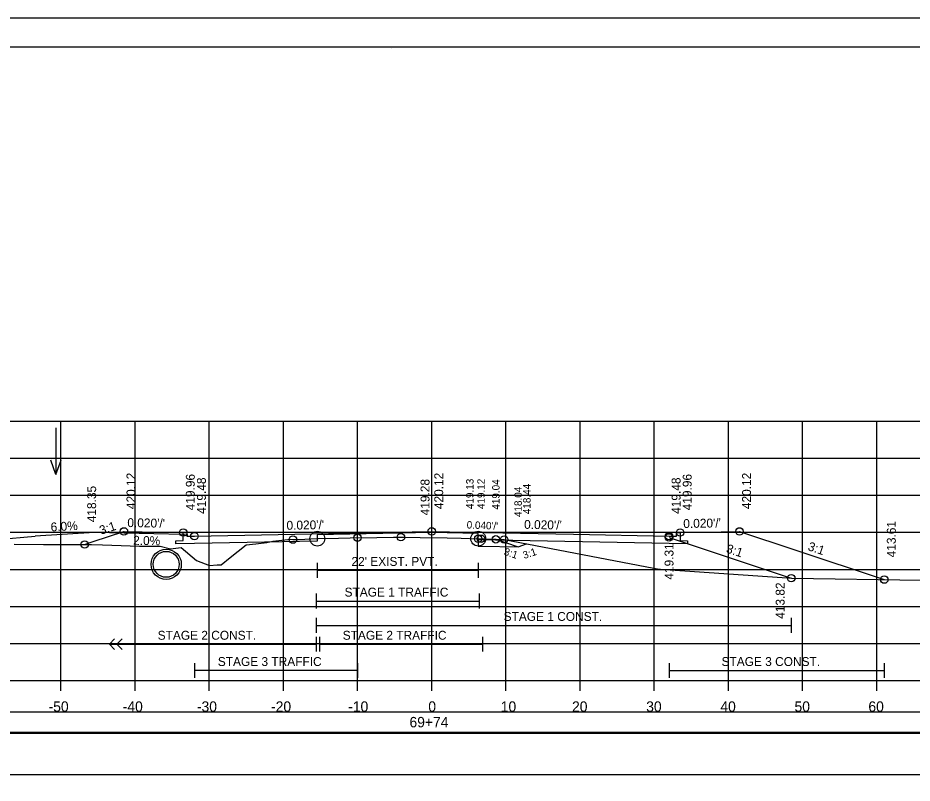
# Model space of a CAD drawing. Extents: x 1371057 to 1372761, y 380005 to 390517.
# Drawn here: x 1371505.1 to 1371625.6, y 386088.7 to 386191.9 of the extents above; entities that cross this region are included whole.
import ezdxf

# ---------------------------------------------------------------- set-up
doc = ezdxf.new("R2010")
doc.units = 0
for name, color, linetype in [('R_Alt Surface', 7, 'Continuous'), ('R_Axis', 7, 'Continuous'), ('R_Axis Annot', 7, 'Continuous'), ('R_Border', 7, 'Continuous'), ('R_Detour', 7, 'Continuous'), ('R_Draft', 7, 'Continuous'), ('R_Drive', 7, 'Continuous'), ('R_Exist Surface', 7, 'Continuous'), ('R_Fin Surface', 7, 'Continuous'), ('R_Fin Surface Annot', 7, 'Continuous'), ('R_Grid', 7, 'Continuous'), ('R_No Plot', 7, 'Continuous'), ('R_Striping', 7, 'Continuous'), ('R_Water', 7, 'Continuous'), ('R_Water Annot', 7, 'Continuous'), ('R_Xsect Elev', 7, 'Continuous'), ('R_Xsect Slope', 7, 'Continuous')]:
    doc.layers.add(name, color=color, linetype=linetype)

msp = doc.modelspace()

# ---------------------------------------------------------------- linework, layer by layer
at = {"layer": 'R_Alt Surface'}
for points in [[(1371594.37, 386122.48), (1371594.37, 386121.4), (1371595.37, 386121.38), (1371595.37, 386120.95), (1371592.87, 386121), (1371567.14, 386121.52), (1371567.14, 386122.35), (1371560.87, 386122.47), (1371545.44, 386122.16), (1371545.44, 386121.33), (1371528.87, 386121), (1371526.37, 386120.95), (1371526.37, 386121.38), (1371527.37, 386121.4), (1371527.37, 386122.48)], [(1371594.37, 386122.48), (1371594.37, 386121.4), (1371595.37, 386121.38), (1371595.37, 386120.95), (1371592.87, 386121), (1371567.14, 386121.52), (1371567.14, 386122.35), (1371560.87, 386122.47), (1371545.44, 386122.16), (1371545.44, 386121.33), (1371528.87, 386121), (1371526.37, 386120.95), (1371526.37, 386121.38), (1371527.37, 386121.4), (1371527.37, 386122.48)], [(1371545.44, 386118.39), (1371545.44, 386116.39)], [(1371567.14, 386118.39), (1371567.14, 386116.39)], [(1371545.44, 386117.39), (1371567.14, 386117.39)]]:
    msp.add_lwpolyline(points, dxfattribs=at)
at = {"layer": 'R_Axis'}
for p, q in [((1371410.87, 386102.52), (1371710.87, 386102.52)), ((1371510.87, 386101.12), (1371510.87, 386102.52)), ((1371520.87, 386101.12), (1371520.87, 386102.52)), ((1371530.87, 386101.12), (1371530.87, 386102.52)), ((1371540.87, 386101.12), (1371540.87, 386102.52)), ((1371550.87, 386101.12), (1371550.87, 386102.52)), ((1371560.87, 386101.12), (1371560.87, 386102.52)), ((1371570.87, 386101.12), (1371570.87, 386102.52)), ((1371580.87, 386101.12), (1371580.87, 386102.52)), ((1371590.87, 386101.12), (1371590.87, 386102.52)), ((1371600.87, 386101.12), (1371600.87, 386102.52)), ((1371610.87, 386101.12), (1371610.87, 386102.52)), ((1371620.87, 386101.12), (1371620.87, 386102.52))]:
    msp.add_line(p, q, dxfattribs=at)
at = {"layer": 'R_Border'}
for p, q in [((1371402.87, 386187.98), (1371719.05, 386187.98)), ((1371555.39, 386187.72), (1371555.39, 386187.72)), ((1371555.39, 386187.72), (1371555.39, 386187.72))]:
    msp.add_line(p, q, dxfattribs=at)
at = {"layer": 'R_Detour'}
for points in [[(1371567.14, 386121.65), (1371567.5, 386121.65), (1371567.52, 386121.65), (1371567.6, 386121.64), (1371569.52, 386121.57), (1371572.38, 386120.61), (1371572.52, 386120.57), (1371573.64, 386120.94), (1371573.7, 386120.96)], [(1371567.14, 386121.65), (1371567.14, 386120.65), (1371567.52, 386120.65), (1371572.52, 386120.57)]]:
    msp.add_lwpolyline(points, dxfattribs=at)
msp.add_lwpolyline([(1371407.72, 386095.57), (1371714.03, 386095.57), (1371714.03, 386098.28), (1371407.72, 386098.28)], close=True, dxfattribs=at)
at = {"layer": 'R_Draft'}
msp.add_lwpolyline([(1371407.64, 386089.87), (1371713.95, 386089.87), (1371713.95, 386095.4), (1371407.64, 386095.4)], close=True, dxfattribs=at)
at = {"layer": 'R_Drive'}
for p, q in [((1371494.87, 386120.93), (1371507.39, 386121.99)), ((1371515.38, 386122.47), (1371507.39, 386121.99)), ((1371527.38, 386122.23), (1371515.38, 386122.47)), ((1371527.88, 386121.98), (1371527.38, 386122.23))]:
    msp.add_line(p, q, dxfattribs=at)
at = {"layer": 'R_Exist Surface'}
msp.add_lwpolyline([(1371504.59, 386120.9), (1371508.54, 386120.88), (1371515.01, 386120.87), (1371516.47, 386120.82), (1371517.72, 386120.77), (1371521.49, 386120.64), (1371524.24, 386120.65), (1371525.66, 386120.27), (1371527.1, 386120.46), (1371529.17, 386118.72), (1371530.91, 386118.02), (1371531.95, 386118.12), (1371532.46, 386118.13), (1371533.7, 386119.12), (1371535.83, 386120.82), (1371537.15, 386120.97), (1371538.66, 386121.12), (1371539.45, 386121.34), (1371541.88, 386121.58), (1371542.16, 386121.53), (1371542.9, 386121.56), (1371545.44, 386121.66), (1371545.57, 386121.67), (1371548.32, 386121.73), (1371549.88, 386121.77), (1371553.49, 386121.82), (1371555.7, 386121.85), (1371556.21, 386121.85), (1371556.21, 386121.85), (1371556.21, 386121.85), (1371556.28, 386121.85), (1371557.18, 386121.85), (1371559.31, 386121.82), (1371562.96, 386121.77), (1371564.83, 386121.72), (1371567.14, 386121.65), (1371568.16, 386121.62), (1371570.65, 386121.54), (1371590.81, 386117.68), (1371591.3, 386117.59), (1371591.74, 386117.56), (1371609.43, 386116.34), (1371626.89, 386116.05)], dxfattribs=at)
at = {"layer": 'R_Fin Surface'}
msp.add_lwpolyline([(1371514.07, 386120.87), (1371515.24, 386121.26), (1371519.37, 386122.64), (1371519.38, 386122.64), (1371524.25, 386122.54), (1371524.37, 386122.54), (1371524.77, 386122.53), (1371527.37, 386122.48), (1371527.87, 386122.48), (1371527.88, 386121.98), (1371528.14, 386121.99), (1371528.87, 386122), (1371528.88, 386122), (1371558.22, 386122.59), (1371560.87, 386122.64), (1371560.87, 386122.64), (1371579.97, 386122.26), (1371592.87, 386122), (1371593.87, 386121.98), (1371593.87, 386122.48), (1371593.91, 386122.48), (1371594.37, 386122.48), (1371597.37, 386122.54), (1371602.37, 386122.64), (1371609.82, 386120.16), (1371621.89, 386116.14)], dxfattribs=at)
at = {"layer": 'R_Grid'}
for p, q in [((1371410.87, 386137.52), (1371710.87, 386137.52)), ((1371510.87, 386102.52), (1371510.87, 386137.52)), ((1371520.87, 386102.52), (1371520.87, 386137.52)), ((1371530.87, 386102.52), (1371530.87, 386137.52)), ((1371540.87, 386102.52), (1371540.87, 386137.52)), ((1371550.87, 386102.52), (1371550.87, 386137.52)), ((1371560.87, 386102.52), (1371560.87, 386137.52)), ((1371570.87, 386102.52), (1371570.87, 386137.52)), ((1371580.87, 386102.52), (1371580.87, 386137.52)), ((1371590.87, 386102.52), (1371590.87, 386137.52)), ((1371600.87, 386102.52), (1371600.87, 386137.52)), ((1371610.87, 386102.52), (1371610.87, 386137.52)), ((1371620.87, 386102.52), (1371620.87, 386137.52)), ((1371410.87, 386132.52), (1371710.87, 386132.52)), ((1371410.87, 386127.52), (1371710.87, 386127.52)), ((1371410.87, 386122.52), (1371710.87, 386122.52)), ((1371410.87, 386117.52), (1371710.87, 386117.52)), ((1371410.87, 386112.52), (1371710.87, 386112.52)), ((1371410.87, 386107.52), (1371710.87, 386107.52)), ((1371410.87, 386102.52), (1371710.87, 386102.52))]:
    msp.add_line(p, q, dxfattribs=at)
at = {"layer": 'R_No Plot'}
msp.add_line((1371390.47, 386191.88), (1371723.8, 386191.88), dxfattribs=at)
for points in [[(1371390.46, 386191.88), (1371723.8, 386191.88), (1371723.8, 385978.54), (1371390.46, 385978.54)], [(1371636.79, 386187.98), (1371656.41, 386187.98), (1371656.41, 386178.1), (1371672.52, 386178.1), (1371695.72, 386178.1), (1371695.84, 386149.95), (1371719.05, 386149.95), (1371719.05, 385982.52), (1371402.87, 385982.52), (1371402.87, 386187.98)]]:
    msp.add_lwpolyline(points, close=True, dxfattribs=at)
msp.add_lwpolyline([(1371592.87, 386121.83), (1371609.35, 386116.34)], dxfattribs=at)
for centre, radius in [((1371519.37, 386122.64), 0.5), ((1371527.37, 386122.48), 0.5), ((1371545.44, 386121.66), 1), ((1371560.87, 386122.64), 0.5), ((1371567.14, 386121.65), 1), ((1371594.37, 386122.48), 0.5), ((1371602.37, 386122.64), 0.5), ((1371514.07, 386120.87), 0.5), ((1371528.87, 386122), 0.5), ((1371542.16, 386121.53), 0.5), ((1371550.87, 386121.79), 0.5), ((1371556.72, 386121.85), 0.5), ((1371567.14, 386121.65), 0.5), ((1371567.52, 386121.65), 0.5), ((1371569.52, 386121.57), 0.5), ((1371570.65, 386121.54), 0.5), ((1371592.87, 386122), 0.5), ((1371592.87, 386121.83), 0.5), ((1371525.07, 386118.2), 2.04), ((1371609.35, 386116.34), 0.5), ((1371621.89, 386116.14), 0.5)]:
    msp.add_circle(centre, radius, dxfattribs=at)
at = {"layer": 'R_Striping'}
for p, q in [((1371545.29, 386114.25), (1371545.29, 386112.25)), ((1371567.29, 386114.25), (1371567.29, 386112.25)), ((1371545.29, 386113.25), (1371567.29, 386113.25)), ((1371545.29, 386110.97), (1371545.29, 386108.97)), ((1371609.35, 386110.97), (1371609.35, 386108.97)), ((1371545.29, 386109.97), (1371609.35, 386109.97)), ((1371517.41, 386107.43), (1371518.12, 386108.14)), ((1371518.41, 386107.43), (1371519.12, 386108.14)), ((1371545.29, 386108.43), (1371545.29, 386106.43)), ((1371545.72, 386108.43), (1371545.72, 386106.43)), ((1371567.72, 386108.43), (1371567.72, 386106.43)), ((1371517.41, 386107.43), (1371545.29, 386107.43)), ((1371518.12, 386106.72), (1371517.41, 386107.43)), ((1371519.12, 386106.72), (1371518.41, 386107.43)), ((1371545.72, 386107.43), (1371567.72, 386107.43)), ((1371528.87, 386104.89), (1371528.87, 386102.89)), ((1371550.87, 386104.89), (1371550.87, 386102.89)), ((1371592.87, 386104.89), (1371592.87, 386102.89)), ((1371621.89, 386104.89), (1371621.89, 386102.89)), ((1371550.87, 386103.89), (1371528.87, 386103.89)), ((1371592.87, 386103.89), (1371621.89, 386103.89))]:
    msp.add_line(p, q, dxfattribs=at)
at = {"layer": 'R_Water'}
msp.add_circle((1371525.07, 386118.2), 1.75, dxfattribs=at)
at = {"layer": 'R_Water Annot'}
for p, q in [((1371510.21, 386136.59), (1371510.21, 386130.3)), ((1371510.21, 386130.3), (1371509.51, 386132.23)), ((1371510.21, 386130.3), (1371510.91, 386132.23))]:
    msp.add_line(p, q, dxfattribs=at)
at = {"layer": 'R_Xsect Elev'}
msp.add_line((1371560.87, 386121.8), (1371560.87, 386131.8), dxfattribs=at)

# ---------------------------------------------------------------- texts
at = {"layer": 'R_Axis Annot'}
for s, p in [('-50', (1371509.21, 386098.32)), ('-40', (1371519.21, 386098.32)), ('-30', (1371529.21, 386098.32)), ('-20', (1371539.21, 386098.32)), ('-10', (1371549.61, 386098.32)), ('0', (1371560.41, 386098.32)), ('10', (1371570.18, 386098.32)), ('20', (1371579.79, 386098.32)), ('30', (1371589.79, 386098.32)), ('40', (1371599.79, 386098.32)), ('50', (1371609.79, 386098.32)), ('60', (1371619.75, 386098.32)), ('69+74', (1371557.87, 386096.22))]:
    msp.add_text(s, height=1.4, dxfattribs=at).set_placement(p)
at = {"layer": 'R_Fin Surface Annot'}
for s, rotation, p in [('419.13', 90, (1371566.51, 386125.65)), ('419.12', 90, (1371568.02, 386125.65)), ('419.04', 90, (1371570.02, 386125.57)), ('418.04', 90, (1371573.02, 386124.57)), ('418.44', 90, (1371574.2, 386124.96)), ("0.040'/'", 357.7089, (1371565.57, 386123.04)), ('3:1', 341.5667, (1371570.52, 386119.51)), ('3:1', 18.4323, (1371573.34, 386118.91))]:
    msp.add_text(s, height=1, rotation=rotation, dxfattribs=at).set_placement(p)
at = {"layer": 'R_No Plot'}
for s, rotation, p in [('419.31', 90, (1371593.47, 386116.13)), ('3:1', 341.5668, (1371600.48, 386119.83)), ('413.82', 90, (1371608.45, 386110.85))]:
    msp.add_text(s, height=1.2, rotation=rotation, dxfattribs=at).set_placement(p)
at = {"layer": 'R_Striping'}
for s, p in [('STAGE 1 TRAFFIC', (1371549.12, 386113.85)), ('STAGE 1 CONST.', (1371570.57, 386110.57)), ('STAGE 2 CONST.', (1371523.92, 386108.03)), ('STAGE 2 TRAFFIC', (1371548.87, 386108.03)), ('STAGE 3 TRAFFIC', (1371532.03, 386104.49)), ('STAGE 3 CONST.', (1371599.95, 386104.49))]:
    msp.add_text(s, height=1.2, dxfattribs=at).set_placement(p)
at = {"layer": 'R_Water'}
msp.add_text("22' EXIST. PVT.", height=1.2, dxfattribs=at).set_placement((1371550.05, 386117.99))
at = {"layer": 'R_Xsect Elev'}
for s, rotation, p in [('420.12', 90, (1371520.92, 386125.64)), ('419.96', 90, (1371528.92, 386125.48)), ('419.48', 90, (1371530.42, 386125)), ('420.12', 90, (1371562.42, 386125.64)), ('419.48', 90, (1371594.42, 386125)), ('419.96', 90, (1371595.92, 386125.48)), ('420.12', 90, (1371603.92, 386125.64)), ('418.35', 90, (1371515.62, 386123.87)), ('419.28', 90, (1371560.57, 386124.8)), ('6.0%', 3.4336, (1371509.52, 386122.62)), ('413.61', 90, (1371623.44, 386119.14)), ('2.0%', 358.8542, (1371520.6, 386120.84))]:
    msp.add_text(s, height=1.2, rotation=rotation, dxfattribs=at).set_placement(p)
at = {"layer": 'R_Xsect Slope'}
for s, rotation, p in [('3:1', 18.4344, (1371516.29, 386122.17)), ("0.020'/'", 358.8542, (1371519.82, 386123.23)), ("0.020'/'", 1.1458, (1371541.3, 386122.85)), ("0.020'/'", 358.8543, (1371573.32, 386122.99)), ("0.020'/'", 1.1457, (1371594.8, 386123.09)), ('3:1', 341.5655, (1371611.5, 386120.13))]:
    msp.add_text(s, height=1.2, rotation=rotation, dxfattribs=at).set_placement(p)

doc.saveas('drawing.dxf')
